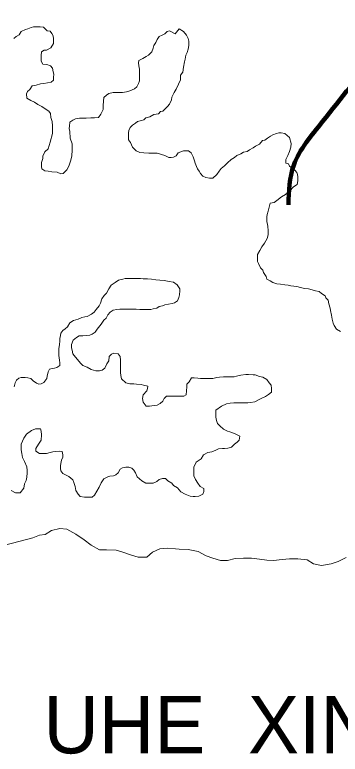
# Model space of a CAD drawing. Extents: x 553962 to 842807, y 8883888 to 9032388.
# Drawn here: x 628002 to 630840, y 8935005 to 8941455 of the extents above; entities that cross this region are included whole.
import ezdxf

# ---------------------------------------------------------------- set-up
doc = ezdxf.new("R2010")
doc.units = 0
doc.header["$LTSCALE"] = 200
doc.layers.add('25', color=7, linetype='Continuous', lineweight=13)
doc.layers.add('9', color=7, linetype='Continuous', lineweight=90)
doc.layers.add('42', color=7, linetype='Continuous')

msp = doc.modelspace()

# ---------------------------------------------------------------- linework, layer by layer
at = {"layer": '25'}
for points in [[(628231.9, 8941078.9), (628232.1, 8941099), (628234.8, 8941131.5), (628257.4, 8941146.3), (628277.5, 8941146.2), (628315.1, 8941166), (628340.4, 8941203.4), (628340.6, 8941223.4), (628340.7, 8941245.9), (628335.9, 8941271), (628326.1, 8941291.1), (628311.2, 8941311.2), (628283.7, 8941313.9), (628251.5, 8941346.7), (628224, 8941349.4), (628194, 8941349.6), (628164, 8941349.8), (628143.9, 8941344.9), (628116.3, 8941332.6), (628093.8, 8941327.7), (628058.6, 8941310.4), (628038.4, 8941280.5), (628013.2, 8941265.6), (627993.1, 8941248.2)], [(629399, 8941289), (629351.7, 8941314.4), (629331.7, 8941309.5), (629311.5, 8941289.6), (629286.4, 8941277.2), (629261.3, 8941264.9), (629243.6, 8941240), (629230.9, 8941212.5), (629215.7, 8941187.6), (629208, 8941165.1), (629197.8, 8941132.6), (629167.5, 8941102.8), (629147.4, 8941090.4), (629117.3, 8941073.1), (629082.1, 8941055.8), (629082, 8941035.8), (629084.2, 8941008.2), (629089.1, 8940980.6), (629088.8, 8940950.6), (629088.6, 8940915.5), (629088.3, 8940878), (629080.6, 8940855.5), (629065.4, 8940825.6), (629045.2, 8940808.2), (629005.1, 8940790.9), (628975, 8940783.6), (628939.9, 8940776.3), (628917.4, 8940776.5), (628882.4, 8940776.7), (628859.9, 8940776.8), (628822.3, 8940769.6), (628802.2, 8940754.7), (628779.5, 8940732.3), (628774.3, 8940702.3), (628771.5, 8940664.8), (628771.2, 8940629.7), (628750.9, 8940587.3), (628730.7, 8940557.4), (628698.1, 8940555.1), (628665.6, 8940555.3), (628623.1, 8940553.1), (628600.6, 8940553.2), (628565.6, 8940553.5), (628530.5, 8940546.2), (628507.9, 8940536.3), (628480.3, 8940519), (628477.5, 8940484), (628477.3, 8940463.9), (628482.1, 8940436.4), (628484.2, 8940378.8), (628501.3, 8940328.6), (628500.9, 8940273.5), (628498, 8940223.5), (628490.2, 8940186), (628472.3, 8940133.5), (628454.6, 8940101.1), (628424.3, 8940071.2), (628401.8, 8940066.4), (628371.9, 8940081.6), (628324.4, 8940084.4), (628291.9, 8940089.6), (628264.5, 8940094.8), (628237.1, 8940110), (628234.7, 8940132.6), (628235, 8940165.1), (628245.2, 8940200.1), (628245.4, 8940222.6), (628263.2, 8940260.1), (628293.4, 8940284.9), (628311.3, 8940342.4), (628329.5, 8940419.8), (628330, 8940484.9), (628327.7, 8940525), (628315.5, 8940560.1), (628313.3, 8940592.7), (628298.4, 8940612.8), (628266.1, 8940635.6), (628236.2, 8940655.8), (628201.3, 8940673.6), (628174, 8940693.8), (628141.5, 8940706.5), (628106.7, 8940726.8), (628104.5, 8940764.3), (628112.1, 8940786.8), (628132.3, 8940804.2), (628152.5, 8940834.1), (628187.6, 8940841.4), (628225.2, 8940851.2), (628255.2, 8940856), (628287.8, 8940860.8), (628317.8, 8940868.1), (628338, 8940885.5), (628340.7, 8940908), (628340.9, 8940938), (628336, 8940958.1), (628331.3, 8940988.2), (628313.9, 8941010.8), (628281.5, 8941021), (628246.5, 8941023.8), (628231.7, 8941048.9), (628231.9, 8941078.9)], [(630397.6, 8940383.6), (630357.8, 8940418.9), (630325.4, 8940424.2), (630305.3, 8940424.3), (630285.3, 8940419.4), (630252.7, 8940407.1), (630232.6, 8940394.7), (630205, 8940379.9), (630182.3, 8940362.5), (630162.3, 8940357.7), (630134.5, 8940325.3), (630101.9, 8940308), (630081.8, 8940293.1), (630049.1, 8940275.8), (630029, 8940260.9), (629996.4, 8940256.1), (629973.8, 8940241.2), (629938.7, 8940226.4), (629918.6, 8940209.1), (629888.4, 8940191.7), (629855.7, 8940164.4), (629830.5, 8940137), (629800.3, 8940114.7), (629782.6, 8940089.8), (629764.9, 8940062.4), (629729.6, 8940030.1), (629699.6, 8940030.2), (629667.1, 8940035.5), (629642.2, 8940048.2), (629619.9, 8940070.8), (629610, 8940090.9), (629595.2, 8940111.1), (629587.8, 8940131.1), (629575.5, 8940161.3), (629568.2, 8940181.3), (629555.9, 8940216.5), (629538.7, 8940251.6), (629516.3, 8940269.3), (629493.8, 8940269.4), (629473.8, 8940267.1), (629448.7, 8940259.7), (629426.1, 8940249.9), (629408.4, 8940224.9), (629385.8, 8940212.6), (629365.8, 8940210.2), (629345.8, 8940210.3), (629310.9, 8940228.1), (629243.6, 8940248.6), (629171, 8940249.1), (629128.5, 8940249.3), (629093.5, 8940252.1), (629061.1, 8940267.3), (629028.8, 8940300.1), (629011.6, 8940340.2), (628994.3, 8940362.9), (628992, 8940392.9), (628992.3, 8940425.5), (628994.9, 8940445.5), (629007.6, 8940470.4), (629027.8, 8940492.8), (629053, 8940510.2), (629073.1, 8940522.6), (629105.6, 8940532.4), (629125.7, 8940537.3), (629145.9, 8940557.2), (629178.4, 8940564.4), (629213.6, 8940584.2), (629253.7, 8940591.5), (629273.8, 8940611.4), (629293.8, 8940613.8), (629314, 8940633.7), (629334.2, 8940653.6), (629351.8, 8940676), (629367.1, 8940713.4), (629372.3, 8940735.9), (629392.6, 8940778.3), (629410.4, 8940805.8), (629428.2, 8940850.7), (629446, 8940888.1), (629446.3, 8940928.2), (629466.5, 8940955.6), (629474.3, 8940998.1), (629482.2, 8941045.6), (629487.4, 8941068.1), (629492.7, 8941103.1), (629505.3, 8941125.6), (629513.1, 8941155.6), (629518.3, 8941185.6), (629518.6, 8941225.6), (629513.8, 8941248.2), (629499, 8941278.3), (629471.7, 8941308.6), (629434.4, 8941331.3), (629399, 8941289)], [(630842.4, 8938690.8), (630807.5, 8938711.1), (630787.8, 8938743.8), (630777.9, 8938763.8), (630770.7, 8938798.9), (630763.5, 8938834), (630756.3, 8938874.1), (630751.4, 8938896.7), (630741.7, 8938934.3), (630734.4, 8938964.4), (630714.6, 8938984.6), (630709.7, 8939004.6), (630677.4, 8939022.4), (630655, 8939040.1), (630625, 8939047.8), (630595.1, 8939055.5), (630562.6, 8939063.2), (630527.6, 8939068.4), (630492.7, 8939076.2), (630460.2, 8939083.9), (630410.3, 8939091.7), (630385.3, 8939096.9), (630355.3, 8939099.6), (630317.8, 8939104.9), (630287.8, 8939107.6), (630252.9, 8939120.3), (630228, 8939133), (630200.6, 8939148.2), (630193.3, 8939170.8), (630171, 8939206), (630166.2, 8939226), (630143.8, 8939248.7), (630126.6, 8939283.9), (630119.2, 8939304), (630119.5, 8939336.5), (630119.7, 8939364), (630137.5, 8939399), (630155.2, 8939431.4), (630178, 8939463.8), (630203.3, 8939503.7), (630211.1, 8939536.2), (630211.3, 8939573.7), (630209.1, 8939608.8), (630204.3, 8939628.8), (630199.4, 8939648.9), (630199.6, 8939668.9), (630199.7, 8939691.5), (630202.4, 8939711.5), (630212.6, 8939741.5), (630220.4, 8939776.4), (630228.2, 8939811.4), (630263.2, 8939816.2), (630285.9, 8939836.1), (630328.6, 8939865.9), (630361.3, 8939888.2), (630399.1, 8939920.5), (630431.8, 8939952.8), (630464.5, 8939975.1), (630469.8, 8940007.6), (630470, 8940040.2), (630467.7, 8940060.2), (630460.3, 8940080.3), (630443, 8940100.4), (630420.6, 8940115.6), (630398.2, 8940133.3), (630388.3, 8940153.4), (630365.9, 8940161), (630366.1, 8940191.1), (630383.9, 8940228.5), (630396.7, 8940263.5), (630409.5, 8940300.9), (630412.2, 8940331), (630397.6, 8940383.6)], [(627997.5, 8938208.9), (628005.3, 8938243.9), (628015.5, 8938268.9), (628035.6, 8938286.3), (628058.1, 8938291.2), (628093.2, 8938290.9), (628115.6, 8938288.3), (628140.6, 8938280.6), (628160.5, 8938260.4), (628190.3, 8938242.7), (628212.8, 8938232.5), (628232.8, 8938234.9), (628255.4, 8938247.3), (628280.7, 8938282.2), (628283.3, 8938302.2), (628293.6, 8938339.7), (628303.8, 8938362.1), (628326.4, 8938369.5), (628348.9, 8938371.8), (628368.9, 8938376.7), (628394.1, 8938396.6), (628394.3, 8938419.1), (628391.9, 8938441.7), (628389.6, 8938461.7), (628384.7, 8938481.8), (628384.9, 8938501.8), (628385.1, 8938524.3), (628385.2, 8938544.3), (628390.4, 8938574.3), (628393.2, 8938611.9), (628395.9, 8938631.9), (628401.1, 8938656.9), (628403.7, 8938676.9), (628421.4, 8938699.3), (628441.6, 8938716.7), (628461.7, 8938731.6), (628481.9, 8938766.5), (628514.6, 8938788.8), (628534.7, 8938793.7), (628554.7, 8938798.6), (628587.3, 8938813.4), (628612.4, 8938820.7), (628632.4, 8938823.1), (628670.1, 8938842.9), (628692.8, 8938860.2), (628710.4, 8938882.7), (628738.2, 8938915), (628748.4, 8938940), (628761.2, 8938977.5), (628781.4, 8939007.4), (628801.6, 8939027.3), (628821.9, 8939064.7), (628842.1, 8939097.1), (628877.3, 8939119.4), (628907.5, 8939139.2), (628942.6, 8939149), (628965.1, 8939153.9), (628990.1, 8939153.7), (629022.6, 8939153.5), (629062.6, 8939153.2), (629097.7, 8939153), (629122.7, 8939152.8), (629157.7, 8939150.1), (629195.2, 8939147.3), (629232.6, 8939142.1), (629267.6, 8939139.3), (629305.1, 8939136.6), (629347.6, 8939128.8), (629385, 8939121.1), (629417.4, 8939098.3), (629442.1, 8939065.6), (629442, 8939045.6), (629439.2, 8939013), (629431.6, 8938988.1), (629421.3, 8938960.6), (629393.7, 8938943.2), (629373.6, 8938935.9), (629341.1, 8938931.1), (629311, 8938923.8), (629290.9, 8938916.4), (629260.9, 8938909.1), (629240.8, 8938894.2), (629208.2, 8938889.4), (629188.2, 8938884.5), (629155.6, 8938884.7), (629120.6, 8938885), (629093.1, 8938885.2), (629060.6, 8938885.4), (629030.6, 8938885.6), (629010.6, 8938885.7), (628978.1, 8938885.9)], [(628978.1, 8938885.9), (628945.6, 8938886.1), (628918.1, 8938886.3), (628890.5, 8938884), (628860.5, 8938879.2), (628832.8, 8938859.3), (628812.6, 8938836.9), (628797.4, 8938809.5), (628777.3, 8938792.1), (628754.5, 8938757.2), (628719.1, 8938712.4), (628703.9, 8938687.4), (628676.3, 8938667.6), (628656.2, 8938660.2), (628628.7, 8938657.9), (628596.1, 8938653.1), (628563.6, 8938653.3), (628541, 8938638.4), (628510.8, 8938616.1), (628495.5, 8938578.7), (628495.3, 8938548.6), (628502.6, 8938528.5), (628507.4, 8938498.5), (628529.7, 8938468.3), (628549.6, 8938448.1), (628574.3, 8938415.4), (628594.2, 8938395.2), (628631.6, 8938380), (628668.9, 8938359.7), (628708.9, 8938349.4), (628741.4, 8938349.2), (628763.9, 8938354.1), (628786.6, 8938371.4), (628804.4, 8938408.9), (628822.1, 8938436.3), (628824.9, 8938473.8), (628845, 8938493.7), (628865.1, 8938503.6), (628902.6, 8938495.8), (628919.9, 8938473.2), (628924.7, 8938440.6), (628924.5, 8938420.6), (628924.3, 8938393.1), (628924.1, 8938363), (628923.8, 8938333), (628926.2, 8938307.9), (628933.4, 8938277.8), (628970.7, 8938245.1), (629005.6, 8938234.8), (629040.6, 8938234.6), (629063.1, 8938231.9), (629103.1, 8938229.2), (629125.6, 8938224), (629163.1, 8938216.2), (629160.4, 8938196.2), (629152.7, 8938173.8), (629120, 8938138.9), (629114.7, 8938108.9), (629122, 8938076.3), (629146.7, 8938041.1), (629176.7, 8938040.9), (629196.8, 8938043.3), (629244.3, 8938050.5), (629269.5, 8938065.3), (629292.1, 8938085.2), (629304.8, 8938107.7), (629325, 8938127.6), (629347.5, 8938127.4), (629377.5, 8938127.2), (629410, 8938127), (629430, 8938129.3), (629475, 8938129.1), (629497.6, 8938138.9), (629497.9, 8938174), (629500.7, 8938209), (629503.3, 8938231.5), (629521, 8938253.9), (629543.8, 8938288.8), (629566.3, 8938288.7), (629598.8, 8938283.5), (629621.3, 8938283.3), (629656.3, 8938283.1), (629686.3, 8938282.9), (629728.8, 8938282.6), (629763.9, 8938289.9), (629786.4, 8938294.7), (629821.5, 8938297), (629856.5, 8938296.8), (629876.5, 8938296.6), (629914, 8938296.4), (629936.5, 8938301.2), (629971.6, 8938311), (630016.7, 8938315.7), (630039.2, 8938315.6), (630079.2, 8938315.3), (630099.2, 8938315.2), (630136.6, 8938299.9), (630164.1, 8938294.7), (630199, 8938274.5), (630221.2, 8938244.3), (630238.6, 8938224.1)], [(630238.6, 8938224.1), (630240.9, 8938194.1), (630240.6, 8938161.5), (630213, 8938141.7), (630187.8, 8938124.3), (630145.1, 8938104.6), (630094.9, 8938079.9), (630057.4, 8938072.6), (630034.8, 8938070.3), (630004.8, 8938070.5), (629969.8, 8938070.7), (629937.3, 8938070.9), (629912.3, 8938071.1), (629879.7, 8938066.3), (629847.2, 8938061.5), (629804.5, 8938041.8), (629754.2, 8938004.5), (629753.9, 8937969.5), (629753.8, 8937944.5), (629761, 8937914.4), (629768.3, 8937889.3), (629790.7, 8937869.1), (629820.5, 8937838.9), (629855.4, 8937823.6), (629877.8, 8937815.9), (629922.7, 8937798.1), (629965.1, 8937780.3), (629959.8, 8937745.3), (629939.7, 8937725.4), (629917, 8937708), (629891.8, 8937683.2), (629859.2, 8937673.4), (629831.7, 8937671.1), (629811.7, 8937671.2), (629779.2, 8937668.9), (629754.1, 8937656.6), (629718.9, 8937641.8), (629683.9, 8937637), (629648.7, 8937614.7), (629628.4, 8937582.3), (629583.2, 8937552.5), (629562.8, 8937507.6), (629562.6, 8937475.1), (629562.3, 8937432.5), (629577, 8937399.8), (629599.3, 8937369.7), (629619.1, 8937339.5), (629651.5, 8937321.8), (629651.3, 8937296.7), (629641.1, 8937274.2), (629605.9, 8937254.5), (629575.9, 8937252.2), (629555.9, 8937252.3), (629530.9, 8937255), (629488.5, 8937272.8), (629448.7, 8937293.1), (629421.4, 8937328.3), (629386.6, 8937348.5), (629371.7, 8937368.7), (629336.8, 8937388.9), (629317, 8937409.1), (629289.5, 8937409.3), (629259.4, 8937402), (629239.2, 8937382.1), (629209.1, 8937369.7), (629176.6, 8937370), (629144.1, 8937370.2), (629109.2, 8937387.9), (629069.5, 8937423.2), (629054.8, 8937458.4), (629039.9, 8937481), (629022.6, 8937501.2), (628997.6, 8937508.8), (628970.1, 8937509), (628940, 8937501.7), (628919.9, 8937491.8), (628902.2, 8937459.4), (628882.1, 8937442), (628862, 8937432.1), (628831.9, 8937429.8), (628811.9, 8937424.9), (628779.2, 8937407.6), (628754, 8937372.8), (628736.2, 8937335.3), (628715.9, 8937300.4), (628695.6, 8937263), (628675.5, 8937248.1), (628640.5, 8937245.8), (628610.4, 8937246), (628573, 8937253.8), (628555.6, 8937273.9), (628533.3, 8937304.1), (628528.6, 8937339.2), (628516.4, 8937374.3), (628506.6, 8937399.4), (628474.2, 8937427.2), (628449.3, 8937439.9), (628419.4, 8937452.6), (628402.1, 8937475.2), (628399.8, 8937497.8), (628399.9, 8937520.3)], [(628399.9, 8937520.3), (628402.6, 8937540.3), (628410.3, 8937570.3), (628420.5, 8937595.3), (628420.7, 8937615.3), (628413.4, 8937645.4), (628390.9, 8937648), (628360.9, 8937645.7), (628333.3, 8937643.4), (628310.8, 8937636.1), (628278.2, 8937628.8), (628255.7, 8937628.9), (628218.2, 8937629.2), (628185.8, 8937649.4), (628186, 8937671.9), (628208.8, 8937709.3), (628231.6, 8937744.2), (628234.4, 8937789.3), (628232.2, 8937821.8), (628227.3, 8937841.9), (628207.3, 8937842), (628182.3, 8937842.2), (628147.2, 8937827.4), (628104.4, 8937797.6), (628079.1, 8937760.3), (628058.7, 8937710.3), (628058.3, 8937660.2), (628063.1, 8937627.7), (628070.3, 8937592.6), (628087.6, 8937557.4), (628107.2, 8937512.2), (628109.5, 8937479.7), (628109.3, 8937459.6), (628106.6, 8937422.1), (628101.3, 8937392.1), (628086.1, 8937362.2), (628080.8, 8937324.6), (628048, 8937284.8), (628028, 8937284.9), (628008, 8937285.1), (627970.6, 8937305.3)], [(627021.9, 8936878.5), (627718.8, 8936757.5), (627790.7, 8936796.4), (628157.6, 8936893.1), (628218, 8936915.4), (628265.5, 8936920.2), (628323.2, 8936954.9), (628395.9, 8936974.5), (628455.9, 8936966.7)], [(628455.9, 8936966.7), (628533.2, 8936923.8), (628605.5, 8936875.9), (628667.8, 8936828), (628740.2, 8936787.6), (628800.2, 8936787.3), (628885.2, 8936784.3), (628945.2, 8936766.5), (629020.1, 8936741.1), (629077.6, 8936723.3), (629152.6, 8936722.9), (629202.9, 8936767.7), (629266, 8936795.7), (629337.8, 8936802.1), (629403.3, 8936795.7), (629434.6, 8936792.4), (629514.6, 8936789.4), (629602.1, 8936771.5), (629669.5, 8936736.1), (629729.4, 8936713.3), (629796.8, 8936695.4), (629856.9, 8936695.1), (629924.5, 8936712.3), (629997.1, 8936714.4), (630067.1, 8936714), (630134.6, 8936706.2), (630199.6, 8936695.8), (630257.1, 8936695.5), (630334.7, 8936702.6), (630397.3, 8936709.8), (630469.8, 8936709.4), (630552.3, 8936699), (630607.2, 8936666.2), (630677.2, 8936650.8), (630759.8, 8936665.4), (630822.5, 8936685.1), (630892.7, 8936719.7)]]:
    msp.add_lwpolyline(points, dxfattribs=at)
at = {"layer": '9'}
msp.add_spline([(630387.4, 8939797.8), (630434.2, 8940142.1), (630686.5, 8940523.6), (631192.1, 8941084.2), (631927.5, 8941519.8), (632256.1, 8941901.8), (632534.2, 8942207.6), (633141.9, 8942718.3), (633623.2, 8943101.4), (634002.9, 8943433.2), (634103.5, 8943636.5), (634126.4, 8944067), (633968.9, 8944876), (633685.2, 8945506.9), (633295.3, 8946896.6), (633418.3, 8947606.3), (633184.9, 8948338.8), (632825.2, 8948918.6), (632848.4, 8949298.5), (633991.4, 8949661), (634446.8, 8950119.9), (634848.2, 8951084.8), (634971.3, 8951794.5), (634968.7, 8952224.9), (635094.3, 8952504.3), (635191.9, 8953213.8), (635441.4, 8954051.1), (635362.8, 8954430.2), (634875.3, 8955110.3)], degree=3, dxfattribs=at)

# ---------------------------------------------------------------- texts
at = {"layer": '42'}
msp.add_text('UHE  XINGÓ', height=500, dxfattribs=at).set_placement((628251.9, 8935011.6))

doc.saveas('drawing.dxf')
